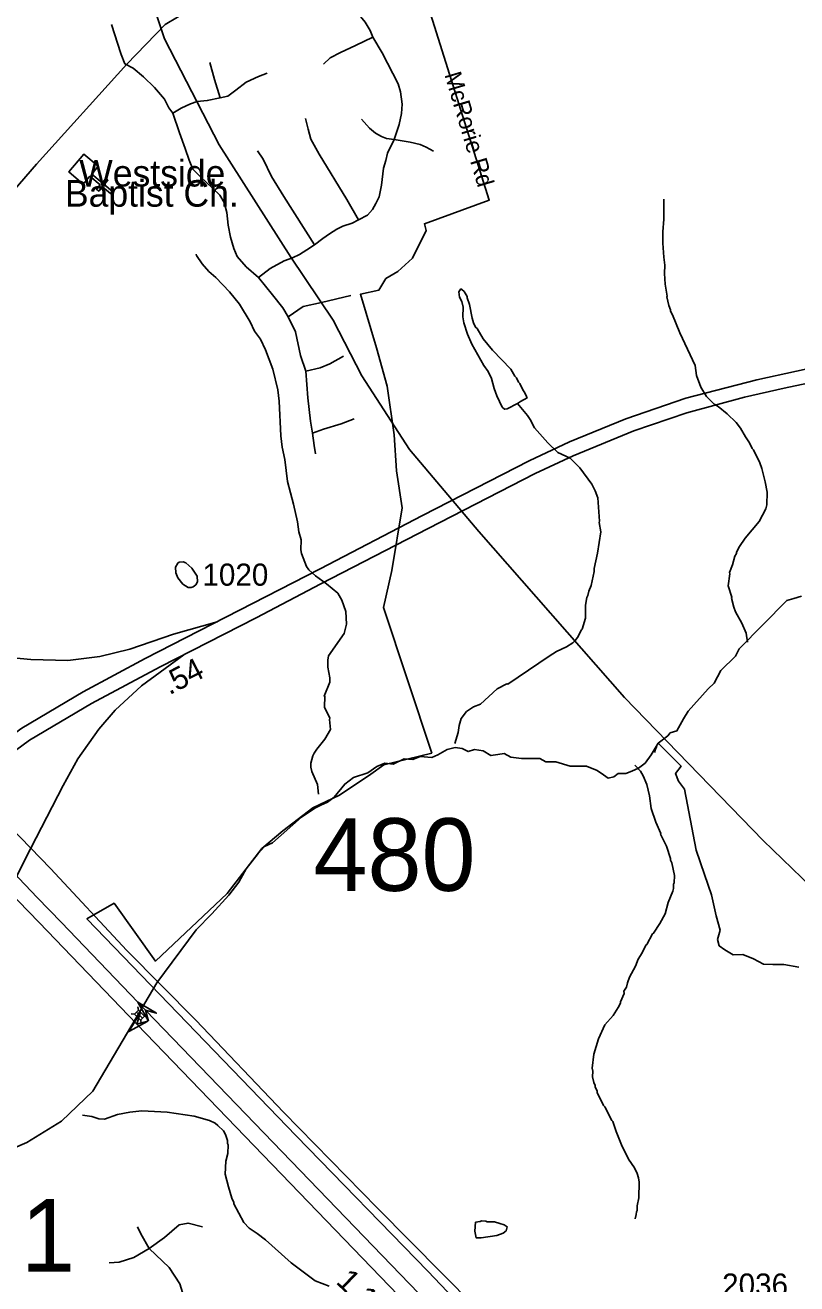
# Model space of a CAD drawing. Extents: x 1383679 to 1536984, y 460658 to 651027.
# Drawn here: x 1421687 to 1426041, y 575026 to 582133 of the extents above; entities that cross this region are included whole.
import ezdxf

# ---------------------------------------------------------------- set-up
doc = ezdxf.new("R2010")
doc.units = 0
for name, color, linetype in [('Default', 7, 'Continuous'), ('Exist Boundary Political City Limit New', 7, 'Continuous'), ('Exist Cultural Church CELL', 7, 'Continuous'), ('Exist Cultural Church Label', 7, 'Continuous'), ('Exist Hydrographic Creek Single Shore', 7, 'Continuous'), ('Exist Hydrographic Misc Water Feature', 7, 'Continuous'), ('Exist Road Non-System Type 51', 7, 'Continuous'), ('Exist Road Non-System Type 51 Label', 7, 'Continuous'), ('Exist Road Primary Interstate Structure Standard Bridge CELL', 7, 'Continuous'), ('Exist Road Primary NC UnDivided 4 Lane Attributed', 7, 'Continuous'), ('Exist Road Secondary Mileage Hundredths English Label', 7, 'Continuous'), ('Exist Road Secondary Structure Standard Bridge Attributed CELL', 7, 'Continuous'), ('Exist Road Secondary Structure Standard Bridge Number Label', 7, 'Continuous'), ('Exist Road Secondary Type 51 Attributed', 7, 'Continuous'), ('Exist Road Secondary Type 51 Divided Attributed', 7, 'Continuous'), ('Exist Road Secondary Type 51 Number Label', 7, 'Continuous'), ('Exist Utilities Electrical Transmission Line', 7, 'Continuous'), ('Map Preparation Boundary City Limit Buffer Line', 7, 'Continuous')]:
    doc.layers.add(name, color=color, linetype=linetype)

msp = doc.modelspace()

# ---------------------------------------------------------------- linework, layer by layer
at = {"layer": 'Default'}
for points in [[(1420677.5, 578193.8), (1420878.9, 578367.5), (1421024.8, 578460.6), (1421130.5, 578507.1), (1421287.1, 578553.7), (1421428.8, 578568.5), (1421557.8, 578566.4), (1421718.5, 578551.6), (1421926.4, 578546.3), (1422107.5, 578568.3), (1422277.6, 578610.4), (1422522.7, 578694.6), (1422769, 578765)], [(1422581.5, 578578.1), (1422343.4, 578403.6), (1422194.9, 578265.4), (1422101.2, 578157.9), (1421982.8, 577989.8), (1421901.5, 577840.6), (1421685.7, 577423.7), (1421597, 577240.3)]]:
    msp.add_lwpolyline(points, dxfattribs=at)
at = {"layer": 'Exist Boundary Political City Limit New'}
msp.add_lwpolyline([(1423868.2, 582534.4), (1424305.5, 581145.6), (1423939.6, 581012), (1423950.1, 580973.9), (1423872.1, 580818.1), (1423788.4, 580741.8), (1423722.2, 580702.6), (1423683, 580637.1), (1423578.5, 580614), (1423669.8, 580311.1), (1423728.8, 580094.9), (1423768, 579819.8), (1423781.1, 579616.6), (1423813.8, 579407.1), (1423754.9, 579053.2), (1423709.1, 578845.2), (1423980.6, 578023.2), (1423709.8, 577956.6), (1423637.8, 577904.2), (1423461, 577786.2), (1423310.4, 577714.2), (1423140.2, 577583.2), (1423022.4, 577484.9), (1422826, 577229.4), (1422421.1, 576848), (1422188.6, 577174.8), (1422034.5, 577086.9), (1423214.8, 575861.2), (1423958.4, 575097.1), (1425473.5, 573504.6)], dxfattribs=at)
at = {"layer": 'Exist Cultural Church CELL'}
msp.add_lwpolyline([(1422098.3, 581336.5), (1422061.8, 581292.8), (1422120.1, 581243.9), (1422140.7, 581268.4), (1422152.9, 581258.1), (1422132.3, 581233.6), (1422178.4, 581195), (1422168.1, 581182.7), (1422122, 581221.3), (1422101.5, 581196.8), (1422089.2, 581207.1), (1422109.8, 581231.6), (1422051.5, 581280.5), (1422014.3, 581236.4), (1421932.8, 581304.9), (1422016.7, 581404.9)], close=True, dxfattribs=at)
at = {"layer": 'Exist Hydrographic Creek Single Shore'}
for points in [[(1425258.4, 578078.8), (1425312.4, 578121.1), (1425326.6, 578136.7), (1425364, 578148.8), (1425401.5, 578216.2), (1425428.2, 578259.4), (1425539.6, 578385.6), (1425575.2, 578418.4), (1425612.6, 578489.3), (1425694.6, 578570.5), (1425715.1, 578612), (1425984.1, 578885.1), (1426023.3, 578895.5), (1426067.9, 578909.3)], [(1420288.2, 575215.8), (1421696.5, 575823.2), (1421890.6, 575944), (1422068.6, 576114.4), (1422430.1, 576726.2), (1422652, 577025.2), (1422740.2, 577115.1), (1422836.4, 577220.6), (1422891.6, 577293.1), (1422934.4, 577369.2), (1423000.3, 577455.6), (1423037.7, 577495.4), (1423082.3, 577516.1), (1423245.3, 577661.3), (1423320.2, 577711.4), (1423354, 577728.7), (1423391.5, 577746), (1423430.7, 577773.7), (1423489.5, 577848), (1423539.4, 577884.3), (1423619.5, 577912), (1423670.3, 577946.5), (1423716.7, 577965.5), (1423763, 577960.4), (1423825.4, 577989.7), (1423873.5, 577986.3), (1423916.2, 578003.6), (1423980.4, 577998.4), (1424014.2, 578012.2), (1424067.7, 578043.3), (1424112.2, 578053.7), (1424153.2, 578048.5), (1424185.3, 578031.2), (1424222.7, 578043.3), (1424269.9, 578036.4), (1424314.5, 578008.8), (1424353.7, 578015.7), (1424389.3, 578020.9), (1424426.7, 578000.1), (1424487.3, 577991.5), (1424542.6, 577991.5), (1424590.7, 577993.2), (1424624.5, 577974.2), (1424681.6, 577974.2), (1424761.7, 577948.3), (1424800.9, 577948.3), (1424854.4, 577948.3), (1424913.2, 577924.1), (1424950.6, 577899.9), (1424975.6, 577880.8), (1425007.7, 577889.5), (1425032.6, 577906.8), (1425075.4, 577906.8), (1425109.2, 577920.6), (1425146.6, 577937.9), (1425184.1, 577965.5), (1425219.7, 578012.2), (1425258.4, 578078.8)], [(1426051.9, 576814.4), (1425968.1, 576828.2), (1425905.7, 576828.2), (1425852.3, 576831.6), (1425797, 576861), (1425736.5, 576885.2), (1425681.2, 576883.5), (1425634.9, 576911.2), (1425602.8, 576935.3), (1425593.9, 576969.9), (1425608.2, 577023.5), (1425585, 577103), (1425558.5, 577222.6), (1425519.1, 577336.4), (1425472.5, 577473.8), (1425406.8, 577818.6), (1425372.9, 577865.3), (1425356.9, 577908.5), (1425387.2, 577950), (1425258.4, 578078.8)]]:
    msp.add_lwpolyline(points, dxfattribs=at)
at = {"layer": 'Exist Hydrographic Misc Water Feature'}
for points in [[(1425763.3, 578650.1), (1425755.5, 578700.7), (1425730.7, 578757.2), (1425694.2, 578820), (1425684.8, 578846.2), (1425672.3, 578898.5), (1425674, 578902.5), (1425654, 578967.6), (1425662.7, 579035.4), (1425661.2, 579042.7), (1425678.2, 579086.3), (1425691.3, 579134), (1425699.7, 579149.8), (1425699.9, 579157.8), (1425716.6, 579189.3), (1425749.6, 579236.6), (1425827.8, 579330.7), (1425865.3, 579401.8), (1425871.9, 579425.6), (1425872.6, 579496.8), (1425862.2, 579553.8), (1425842.6, 579630.2), (1425831.3, 579662.5), (1425797, 579735.2), (1425789.2, 579743.4), (1425773.9, 579775.8), (1425750.6, 579808.3), (1425723.6, 579856.9), (1425698.4, 579889.5), (1425647.5, 579938.7), (1425596.4, 579979.9), (1425574.7, 579992.4), (1425531.7, 580037.3), (1425499.8, 580088.6), (1425474.4, 580154.6), (1425467.6, 580210.8), (1425379.9, 580396.7), (1425340.1, 580497.6), (1425328.6, 580517.9), (1425328.7, 580525.9), (1425319.3, 580550.1), (1425306.8, 580598.7), (1425308.5, 580602.4), (1425298.1, 580670.6), (1425295, 580731), (1425296.5, 580778.6), (1425289.5, 580822.7), (1425285.2, 580902.8), (1425284.7, 580966.7), (1425290.4, 581038.6), (1425290.9, 581150.5)], [(1423340.8, 577791.6), (1423335.7, 577845.9), (1423303.4, 577918.6), (1423297.9, 577942.7), (1423298.5, 577966.7), (1423309.4, 578006.5), (1423317.8, 578022.2), (1423332.2, 578045.9), (1423377.5, 578100.8), (1423408.8, 578156), (1423404.4, 578213.1), (1423406.3, 578220.1), (1423376.3, 578281.8), (1423377, 578344.7), (1423373, 578344.8), (1423404.8, 578424), (1423405.4, 578448), (1423394.8, 578508.2), (1423393.6, 578548.3), (1423398.2, 578572.1), (1423487, 578698), (1423498.9, 578750.8), (1423495.9, 578821.7), (1423473.3, 578886.2), (1423450.2, 578926.7), (1423387.4, 578978.2), (1423324.4, 579023.7), (1423287.2, 579058.5), (1423273.6, 579076.8), (1423245.3, 579149.5), (1423241.7, 579171.6), (1423243, 579227.5), (1423230, 579271.8), (1423223.2, 579327.9), (1423201.5, 579428.4), (1423166.4, 579557.2), (1423151.3, 579681.5), (1423136.8, 579749.8), (1423128.8, 579815), (1423118.8, 580010.1), (1423112.2, 580074.2), (1423084.8, 580190.8), (1423043.3, 580299.7), (1423014.6, 580360.3), (1422979.6, 580405.2), (1422956.9, 580457.7), (1422895.1, 580557.1), (1422838.7, 580628.4), (1422762.5, 580708.2), (1422723.2, 580743.1), (1422684.3, 580785.9), (1422653.3, 580832.7), (1422651.5, 580840.7)], [(1424464.2, 579997.3), (1424480.9, 580008.1), (1424518.9, 580028.6), (1424515.6, 580037.2), (1424504.1, 580061.5), (1424496.3, 580069.7), (1424477.2, 580110.1), (1424469.3, 580118.3), (1424458, 580142.5), (1424450.2, 580150.7), (1424427, 580191.2), (1424323.5, 580297.7), (1424270.9, 580362.9), (1424236.2, 580419.7), (1424228.4, 580427.8), (1424216.9, 580452.1), (1424209.5, 580478.3), (1424193.2, 580556.6), (1424180.1, 580592.9), (1424180.3, 580600.9), (1424162.9, 580629.3), (1424151.2, 580641.5), (1424145.3, 580643.7), (1424132.9, 580628), (1424138.2, 580597.8), (1424149.7, 580573.6), (1424158.9, 580541.4), (1424155.6, 580485.5), (1424160.9, 580453.4), (1424181.5, 580389), (1424206.2, 580332.4), (1424275.5, 580210.8), (1424298.7, 580178.3), (1424317.8, 580137.8), (1424332.6, 580081.5), (1424347.6, 580041.2), (1424378.2, 579976.5), (1424391.8, 579964.2), (1424406, 579967.8), (1424464.2, 579997.3)], [(1424111.6, 578076.9), (1424130.5, 578139.1), (1424135.4, 578179), (1424146.3, 578218.7), (1424177.2, 578257.9), (1424215.8, 578285), (1424256.2, 578300.1), (1424350.1, 578385.8), (1424405.3, 578413.6), (1424410.7, 578412.4), (1424642.4, 578570.9), (1424685, 578595.9), (1424741.6, 578622.5), (1424776.1, 578645.7), (1424790.4, 578659.3), (1424802.8, 578675.1), (1424825.3, 578718.9), (1424829.8, 578722.4), (1424848.4, 578785.2), (1424848.9, 578857.9), (1424855.9, 578901.7), (1424862.1, 578913.6), (1424866.7, 578937.4), (1424879.5, 578969.1), (1424897.2, 579048.7), (1424897.6, 579064.7), (1424915.5, 579152.2), (1424934.3, 579271.7), (1424925.8, 579324.9), (1424927.6, 579331.9), (1424918.6, 579464), (1424903.5, 579504.4), (1424884.4, 579540.8), (1424816.5, 579634.3), (1424761.6, 579687.6), (1424692.4, 579721.2), (1424636, 579774.8), (1424559.6, 579860.3), (1424536.6, 579906.8), (1424521.1, 579929.1), (1424464.2, 579997.3)], [(1422627.4, 579067.1), (1422656.3, 579021.4), (1422659.6, 578989.3), (1422649.2, 578973.5), (1422634.9, 578961.9), (1422622.9, 578958.2), (1422606.9, 578958.6), (1422575.3, 578977.3), (1422548, 579011.9), (1422536.6, 579040.2), (1422535.4, 579072.2), (1422547.9, 579095.9), (1422556, 579101.7), (1422578, 579103.2), (1422593.9, 579096.8), (1422627.4, 579067.1)], [(1425250.6, 578060.7), (1425242.6, 578045), (1425238.4, 578025.7)], [(1425125.9, 577955.5), (1425157.7, 577921), (1425173.1, 577894.7), (1425194, 577846.2), (1425208.6, 577781.9), (1425218.9, 577709.7), (1425245.3, 577633.1), (1425273.4, 577569.7), (1425271.7, 577564.5), (1425304.7, 577496.8), (1425328.6, 577427.2), (1425328.4, 577419.2), (1425336, 577403.1), (1425350.4, 577330.8), (1425349.5, 577290.8), (1425345.3, 577282.9), (1425344.7, 577258.9), (1425340.4, 577243), (1425315, 577179.7), (1425297.6, 577116.1), (1425268.2, 577060.8), (1425232.1, 577005.3), (1425226.9, 577001.8), (1425194.6, 576942.2), (1425189.5, 576938.7), (1425168.5, 576895.2), (1425145.7, 576859.8), (1425130.7, 576820.2), (1425097.3, 576757), (1425084.6, 576725.3), (1425080.1, 576701.4), (1425065.5, 576677.8), (1425067.3, 576665.7), (1425046.2, 576618.2), (1425046.1, 576610.3), (1425033.4, 576586.5), (1425003.5, 576541.6), (1424957.6, 576488.3), (1424921.5, 576409.2), (1424895.4, 576321.9), (1424885.7, 576244.1), (1424889.3, 576226.1), (1424888.6, 576194.1), (1424895.9, 576162), (1424903.4, 576145.8), (1424903.3, 576137.8), (1424914.7, 576113.5), (1424914.5, 576105.5), (1424949, 576032.8), (1424956.8, 576024.6), (1424997.4, 575948.7), (1425002.9, 575943.5), (1425022, 575885.4), (1425051.9, 575810.4), (1425090, 575729.6), (1425125, 575680.8), (1425140.3, 575648.4), (1425147.7, 575624.3), (1425151.1, 575600.2), (1425149.2, 575512.3), (1425140.2, 575466.5), (1425139.6, 575440.5), (1425135.4, 575432.6), (1425134.9, 575416.6), (1425128.5, 575392.8)], [(1422010.6, 575978.1), (1422063.1, 575970.6), (1422102.7, 575957.7), (1422134.7, 575955), (1422207.3, 575981.2), (1422277.6, 575995.6), (1422345.1, 576002.6), (1422486.9, 575995), (1422639.2, 575973.1), (1422726.7, 575949), (1422758.3, 575932.3), (1422774, 575919.9), (1422805.3, 575889.2), (1422816.8, 575868.9), (1422828.1, 575834.7), (1422827.7, 575818.7), (1422831.6, 575810.6), (1422830.5, 575762.7), (1422817.9, 575718.3), (1422814.2, 575646.1), (1422833, 575573.3), (1422852.7, 575510.2), (1422864.2, 575486), (1422864, 575478), (1422919.7, 575372.8), (1422950.9, 575340), (1422996.3, 575310.9), (1423043.4, 575273.9), (1423187.6, 575144.8), (1423322.3, 575043.4), (1423401.5, 575013.6)], [(1424227, 575374.2), (1424253.9, 575377.4), (1424262, 575381.2), (1424286, 575380.6), (1424293.9, 575376.5), (1424333.9, 575375.5), (1424365.7, 575366.8), (1424389.6, 575358.2), (1424405.4, 575347.8), (1424400.9, 575326), (1424384.6, 575312.3), (1424348.2, 575299.2), (1424259.9, 575285.3), (1424231.1, 575285.7), (1424224.7, 575324.1), (1424227, 575374.2)]]:
    msp.add_lwpolyline(points, dxfattribs=at)
at = {"layer": 'Exist Road Non-System Type 51'}
for points in [[(1423459.4, 582308.3), (1423561.8, 582203.9), (1423604.3, 582149.8), (1423633.2, 582103.4), (1423648.7, 582064.7)], [(1422249, 581914.1), (1422227.7, 581968.3), (1422224.2, 581979.4), (1422209.6, 582025.4), (1422173, 582137.9)], [(1423648.7, 582064.7), (1423550.2, 582018.3), (1423465.2, 581979.7), (1423407.3, 581948.8), (1423370.6, 581914)], [(1423648.7, 582064.7), (1423700.7, 581976.8), (1423791.4, 581802.8), (1423805, 581756.4), (1423814.6, 581686.8), (1423810.8, 581634.7), (1423797.2, 581572.8), (1423768.3, 581487.8)], [(1422249, 581914.1), (1422295.1, 581891.5), (1422355, 581841.2), (1422416.8, 581781.3), (1422472.8, 581715.6), (1422497.9, 581667.3), (1422519.1, 581636.4)], [(1422787.6, 581723.3), (1422754.7, 581825.8), (1422727.7, 581922.4)], [(1422787.6, 581723.3), (1422830, 581733), (1422874.5, 581765.9), (1422934.3, 581812.2), (1423003.8, 581843.2), (1423052.1, 581862.5)], [(1422519.1, 581636.4), (1422567.4, 581665.3), (1422619.5, 581688.5), (1422656.2, 581702.1), (1422714.2, 581707.9), (1422787.6, 581723.3)], [(1422519.1, 581636.4), (1422557.8, 581525.5), (1422588.7, 581436.6), (1422611.9, 581370.9), (1422633.1, 581320.6), (1422675.6, 581276.2), (1422741.3, 581214.3), (1422785.7, 581173.7), (1422808.8, 581131.2), (1422824.3, 581075.2), (1422832, 581003.6), (1422845.5, 580936), (1422864.8, 580872.2), (1422882.2, 580827.7), (1422934.4, 580767.8), (1423003.9, 580707.9)], [(1423268.2, 581606.4), (1423283.7, 581546.5), (1423299.1, 581490.4), (1423345.5, 581405.4), (1423501.9, 581148.3), (1423567.6, 581034.2)], [(1423768.3, 581487.8), (1423725.8, 581493.6), (1423696.8, 581505.2), (1423664, 581522.6), (1423629.2, 581551.5), (1423584.8, 581601.8)], [(1423567.6, 581034.2), (1423617.8, 581061.3), (1423646.7, 581092.2), (1423666, 581127), (1423683.4, 581163.7), (1423696.9, 581229.5), (1423708.5, 581326.1), (1423722.1, 581368.6), (1423731.7, 581411.2), (1423768.3, 581487.8)], [(1423768.3, 581487.8), (1423859, 581472.3), (1423915, 581458.8), (1423949.8, 581445.2), (1423990.3, 581422)], [(1422997.9, 581424.7), (1423028.8, 581376.4), (1423077.1, 581279.7), (1423146.6, 581165.7), (1423318.4, 580893.1)], [(1423567.6, 581034.2), (1423530.9, 581014.9), (1423478.7, 580997.5), (1423445.9, 580982.1), (1423403.4, 580955), (1423366.7, 580927.9), (1423318.4, 580893.1)], [(1423003.9, 580707.9), (1423069.5, 580760.1), (1423148.7, 580802.6), (1423195.1, 580820), (1423233.7, 580839.3), (1423276.2, 580864.5), (1423318.4, 580893.1)], [(1423003.9, 580707.9), (1423082.4, 580610.9), (1423141.3, 580537.2), (1423170.8, 580485.6)], [(1423170.8, 580485.6), (1423255.4, 580544.6), (1423358.4, 580566.7), (1423524, 580607.2)], [(1423170.8, 580485.6), (1423211.2, 580400.9), (1423240.7, 580268.3), (1423270.1, 580179.9)], [(1423270.1, 580179.9), (1423351.1, 580198.3), (1423406.3, 580220.4), (1423483.6, 580264.6)], [(1423270.1, 580179.9), (1423281.2, 580028.9), (1423295.9, 579896.3), (1423306.9, 579830)], [(1423306.9, 579830), (1423369.5, 579852.1), (1423468.8, 579881.6), (1423542.5, 579911)], [(1423306.9, 579830), (1423318, 579760), (1423325.3, 579712.1)], [(1422385.9, 575225.5), (1422339.9, 575307.4), (1422319.5, 575348.3)], [(1422385.9, 575225.5), (1422472.8, 575286.9), (1422554.6, 575358.5), (1422605.7, 575368.7), (1422687.5, 575348.3)], [(1422385.9, 575225.5), (1422299, 575174.3), (1422217.2, 575148.8), (1422161, 575143.6)], [(1422595.5, 574908.3), (1422559.7, 575026), (1422498.4, 575118.1), (1422385.9, 575225.5)]]:
    msp.add_lwpolyline(points, dxfattribs=at)
at = {"layer": 'Exist Road Primary Interstate Structure Standard Bridge CELL'}
for p, q in [((1422315.1, 576559.5), (1422349.1, 576526.3)), ((1422322.8, 576589.3), (1422326.1, 576570.8)), ((1422285.4, 576551), (1422304, 576548.2)), ((1422338.2, 576515.2), (1422341.5, 576496.7)), ((1422360, 576537.6), (1422378.7, 576534.7))]:
    msp.add_line(p, q, dxfattribs=at)
msp.add_lwpolyline([(1422304, 576548.2), (1422338, 576515), (1422360.1, 576537.7), (1422326.1, 576570.8)], close=True, dxfattribs=at)
at = {"layer": 'Exist Road Primary NC UnDivided 4 Lane Attributed'}
for points in [[(1422365, 576572.1), (1421892.3, 577066), (1421754.9, 577208.2), (1421616.5, 577352.8), (1421480.7, 577493.9), (1421368.3, 577610.1), (1421258, 577724.6), (1421240.8, 577742.4)], [(1421170.3, 577683.2), (1421227, 577625.2), (1421388.1, 577456.7), (1421527, 577312.5), (1421647.1, 577188.6), (1421764.8, 577066), (1422316.1, 576493.1)], [(1425498.8, 573320.4), (1422365, 576572.1)], [(1422316.1, 576493.1), (1425422.6, 573268.9)]]:
    msp.add_lwpolyline(points, dxfattribs=at)
at = {"layer": 'Exist Road Secondary Structure Standard Bridge Attributed CELL'}
for points in [[(1422378.8, 576510), (1422272.3, 576450.6), (1422334.8, 576555.3), (1422316.1, 576493.1)], [(1422382, 576509.4), (1422322.5, 576615.8), (1422427.3, 576553.4), (1422365, 576572.1)]]:
    msp.add_lwpolyline(points, close=True, dxfattribs=at)
at = {"layer": 'Exist Road Secondary Type 51 Attributed'}
msp.add_lwpolyline([(1419867.5, 579166.1), (1420852.2, 580310.4), (1421750.2, 581349.3), (1422259.6, 581913.7), (1422477.2, 582136.5), (1422615.7, 582220.6), (1422783.9, 582280), (1423065.8, 582418)], dxfattribs=at)
at = {"layer": 'Exist Road Secondary Type 51 Divided Attributed'}
for points in [[(1421181.2, 577803.7), (1421348.7, 577928.4), (1421517.1, 578056.1), (1421668.3, 578162.8), (1422014.3, 578368.6), (1422363.6, 578556.8), (1423351.4, 579064.1), (1423929, 579364.3), (1424529.9, 579672.7), (1424758.5, 579779.8), (1425076.6, 579910.5), (1425415, 580026.4), (1425815.2, 580131.4), (1426038.1, 580179.3), (1426193.5, 580212.9), (1426636.5, 580298.6), (1427318.4, 580437.3), (1427504, 580480.1), (1427803, 580562.5), (1428045.7, 580643.1), (1428312.7, 580747.3), (1428678.1, 580906.6), (1429018.1, 581095.9)], [(1421240.8, 577742.4), (1421393, 577863.3), (1421711.1, 578095.6), (1422060.5, 578302.3), (1422447.6, 578509.8), (1422990.5, 578787.1), (1423354.6, 578978.6), (1423960.9, 579291.2), (1424564.3, 579601.3), (1424779.3, 579701.2), (1425121.1, 579843.2), (1425420.9, 579944.1), (1425744.6, 580033.1), (1425970.1, 580083.5), (1426138.9, 580118.8), (1427294.9, 580350.7), (1427551, 580405.3), (1427788.4, 580468.9), (1428080.1, 580565.8), (1428435.8, 580711.4), (1428778.7, 580874.1), (1429089, 581045.6)]]:
    msp.add_lwpolyline(points, dxfattribs=at)
at = {"layer": 'Exist Utilities Electrical Transmission Line'}
for points in [[(1427848.5, 574854.5), (1427744.5, 575026.5), (1427665, 575613.9), (1427218.5, 576029.2), (1427035.1, 576313.9), (1426668.1, 576717.3), (1426396, 577002.1), (1425851.6, 577530.1), (1425068.8, 578337), (1424246.2, 579274.3), (1423854.8, 579737.1), (1423585.7, 580152.4), (1423423.6, 580466.8), (1423185.1, 580822.7), (1422781.4, 581457.5), (1422472.6, 582056.7), (1422289.1, 582614.4)], [(1418993.8, 580309.6), (1419400.9, 579888.2), (1419894.1, 579369.2), (1420263.7, 578984.4), (1420680.5, 578558.8), (1421205.5, 578015.4), (1421828.6, 577371.9), (1422260.9, 576908.2), (1422650.3, 576515), (1423143.7, 575996), (1423674.4, 575452.5), (1424223.3, 574898.6), (1424657.8, 574452.6), (1425098, 573986.5), (1425555.7, 573534.3), (1425978.8, 573080.6), (1426279.7, 572775.2), (1426716, 572439.2), (1427233.3, 572036), (1427803.8, 571589.7), (1428315.2, 571190.7), (1428921.5, 570735.6), (1429656.2, 570174.4), (1430153.8, 569787.6)]]:
    msp.add_lwpolyline(points, dxfattribs=at)
at = {"layer": 'Map Preparation Boundary City Limit Buffer Line'}
msp.add_lwpolyline([(1423868.2, 582534.4), (1424305.5, 581145.6), (1423939.6, 581012), (1423950.1, 580973.9), (1423872.1, 580818.1), (1423788.4, 580741.8), (1423722.2, 580702.6), (1423683, 580637.1), (1423578.5, 580614), (1423669.8, 580311.1), (1423728.8, 580094.9), (1423768, 579819.8), (1423781.1, 579616.6), (1423813.8, 579407.1), (1423754.9, 579053.2), (1423709.1, 578845.2), (1423980.6, 578023.2), (1423709.8, 577956.6), (1423637.8, 577904.2), (1423461, 577786.2), (1423310.4, 577714.2), (1423140.2, 577583.2), (1423022.4, 577484.9), (1422826, 577229.4), (1422421.1, 576848), (1422188.6, 577174.8), (1422034.5, 577086.9), (1423214.8, 575861.2), (1423958.4, 575097.1), (1425473.5, 573504.6)], dxfattribs=at)

# ---------------------------------------------------------------- texts
at = {"layer": 'Exist Cultural Church Label'}
for s, p in [('Westside', (1421991.3, 581222.3)), ('Baptist Ch.', (1421910.7, 581108.4))]:
    msp.add_text(s, height=150, dxfattribs=at).set_placement(p)
at = {"layer": 'Exist Road Non-System Type 51 Label'}
msp.add_text('McRorie Rd', height=95, rotation=286.55598, dxfattribs=at).set_placement((1424051.3, 581854.5))
at = {"layer": 'Exist Road Secondary Mileage Hundredths English Label'}
for s, rotation, p in [('.54', 27.3015, (1422500.2, 578348.9)), ('1.17', 316.00146, (1423435.3, 575032.7))]:
    msp.add_text(s, height=125, rotation=rotation, dxfattribs=at).set_placement(p)
at = {"layer": 'Exist Road Secondary Structure Standard Bridge Number Label'}
for s, p in [('480', (1423313.1, 577244.9)), ('481', (1421053.3, 575094.5))]:
    msp.add_text(s, height=410.1, dxfattribs=at).set_placement(p)
at = {"layer": 'Exist Road Secondary Type 51 Number Label'}
for s, p in [('1020', (1422686.7, 578968.1)), ('2036', (1425619.3, 574959.2))]:
    msp.add_text(s, height=125, dxfattribs=at).set_placement(p)

doc.saveas('drawing.dxf')
